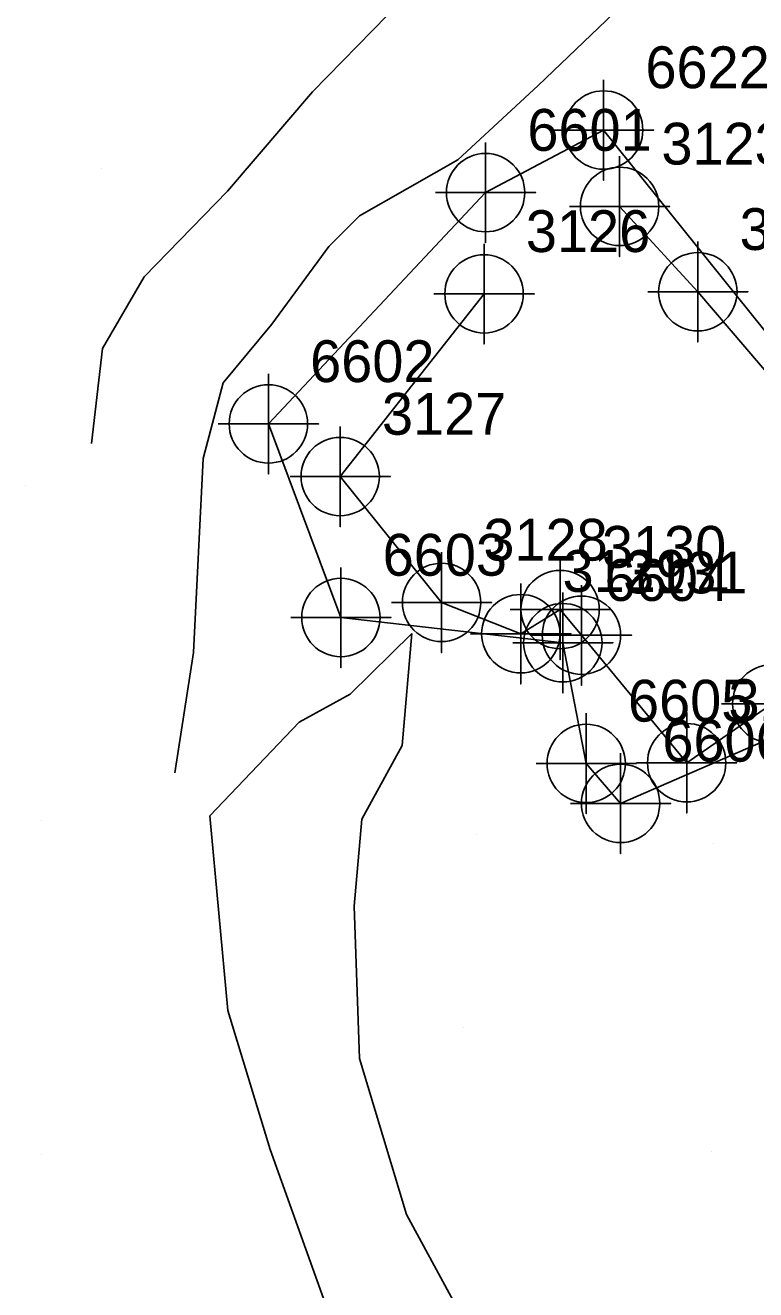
# Model space of a CAD drawing. Extents: x 2062781 to 2066835, y 358981 to 366501.
# Drawn here: x 2065738.6 to 2065782.3, y 364560.6 to 364636.2 of the extents above; entities that cross this region are included whole.
import ezdxf

# ---------------------------------------------------------------- set-up
doc = ezdxf.new("R2010")
doc.units = 0
for name, color, linetype in [('Exist DTM Breakline Underwater Cogo Number', 7, 'Continuous'), ('Exist DTM Breakline Underwater Cogo Point CELL', 7, 'Continuous'), ('Exist DTM Drainline', 7, 'Continuous'), ('Exist DTM Ridgeline', 7, 'Continuous'), ('Exist DTM Ridgeline Cogo Number', 7, 'Continuous'), ('Exist DTM Ridgeline Cogo Point CELL', 7, 'Continuous'), ('PH Exist DTM Breakline', 7, 'Continuous'), ('PH Exist DTM Point', 7, 'Continuous')]:
    doc.layers.add(name, color=color, linetype=linetype)

msp = doc.modelspace()

# ---------------------------------------------------------------- linework, layer by layer
at = {"layer": 'Exist DTM Breakline Underwater Cogo Point CELL'}
for points in [[(2065774.177, 364628.359), (2065774.177, 364622.359), (2065774.177, 364625.359), (2065777.177, 364625.359), (2065771.177, 364625.359)], [(2065774.177, 364628.359), (2065774.177, 364622.359), (2065774.177, 364625.359), (2065777.177, 364625.359), (2065771.177, 364625.359)], [(2065774.177, 364628.359), (2065774.177, 364622.359), (2065774.177, 364625.359), (2065777.177, 364625.359), (2065771.177, 364625.359)], [(2065778.856, 364623.252), (2065778.856, 364617.252), (2065778.856, 364620.252), (2065781.856, 364620.252), (2065775.856, 364620.252)], [(2065778.856, 364623.252), (2065778.856, 364617.252), (2065778.856, 364620.252), (2065781.856, 364620.252), (2065775.856, 364620.252)], [(2065778.856, 364623.252), (2065778.856, 364617.252), (2065778.856, 364620.252), (2065781.856, 364620.252), (2065775.856, 364620.252)], [(2065766.066, 364623.127), (2065766.066, 364617.127), (2065766.066, 364620.127), (2065769.066, 364620.127), (2065763.066, 364620.127)], [(2065766.066, 364623.127), (2065766.066, 364617.127), (2065766.066, 364620.127), (2065769.066, 364620.127), (2065763.066, 364620.127)], [(2065766.066, 364623.127), (2065766.066, 364617.127), (2065766.066, 364620.127), (2065769.066, 364620.127), (2065763.066, 364620.127)], [(2065757.46, 364612.204), (2065757.46, 364606.204), (2065757.46, 364609.204), (2065760.46, 364609.204), (2065754.46, 364609.204)], [(2065757.46, 364612.204), (2065757.46, 364606.204), (2065757.46, 364609.204), (2065760.46, 364609.204), (2065754.46, 364609.204)], [(2065757.46, 364612.204), (2065757.46, 364606.204), (2065757.46, 364609.204), (2065760.46, 364609.204), (2065754.46, 364609.204)], [(2065763.527, 364604.677), (2065763.527, 364598.677), (2065763.527, 364601.677), (2065766.527, 364601.677), (2065760.527, 364601.677)], [(2065763.527, 364604.677), (2065763.527, 364598.677), (2065763.527, 364601.677), (2065766.527, 364601.677), (2065760.527, 364601.677)], [(2065763.527, 364604.677), (2065763.527, 364598.677), (2065763.527, 364601.677), (2065766.527, 364601.677), (2065760.527, 364601.677)], [(2065770.619, 364604.249), (2065770.619, 364598.249), (2065770.619, 364601.249), (2065773.619, 364601.249), (2065767.619, 364601.249)], [(2065770.619, 364604.249), (2065770.619, 364598.249), (2065770.619, 364601.249), (2065773.619, 364601.249), (2065767.619, 364601.249)], [(2065770.619, 364604.249), (2065770.619, 364598.249), (2065770.619, 364601.249), (2065773.619, 364601.249), (2065767.619, 364601.249)], [(2065768.264, 364602.808), (2065768.264, 364596.808), (2065768.264, 364599.808), (2065771.264, 364599.808), (2065765.264, 364599.808)], [(2065768.264, 364602.808), (2065768.264, 364596.808), (2065768.264, 364599.808), (2065771.264, 364599.808), (2065765.264, 364599.808)], [(2065768.264, 364602.808), (2065768.264, 364596.808), (2065768.264, 364599.808), (2065771.264, 364599.808), (2065765.264, 364599.808)], [(2065771.89, 364602.717), (2065771.89, 364596.717), (2065771.89, 364599.717), (2065774.89, 364599.717), (2065768.89, 364599.717)], [(2065771.89, 364602.717), (2065771.89, 364596.717), (2065771.89, 364599.717), (2065774.89, 364599.717), (2065768.89, 364599.717)], [(2065771.89, 364602.717), (2065771.89, 364596.717), (2065771.89, 364599.717), (2065774.89, 364599.717), (2065768.89, 364599.717)], [(2065783.278, 364598.611), (2065783.278, 364592.611), (2065783.278, 364595.611), (2065786.278, 364595.611), (2065780.278, 364595.611)], [(2065783.278, 364598.611), (2065783.278, 364592.611), (2065783.278, 364595.611), (2065786.278, 364595.611), (2065780.278, 364595.611)], [(2065783.278, 364598.611), (2065783.278, 364592.611), (2065783.278, 364595.611), (2065786.278, 364595.611), (2065780.278, 364595.611)], [(2065778.189, 364595.092), (2065778.189, 364589.092), (2065778.189, 364592.092), (2065781.189, 364592.092), (2065775.189, 364592.092)], [(2065778.189, 364595.092), (2065778.189, 364589.092), (2065778.189, 364592.092), (2065781.189, 364592.092), (2065775.189, 364592.092)], [(2065778.189, 364595.092), (2065778.189, 364589.092), (2065778.189, 364592.092), (2065781.189, 364592.092), (2065775.189, 364592.092)]]:
    msp.add_lwpolyline(points, dxfattribs=at)
for centre in [(2065774.177, 364625.359), (2065774.177, 364625.359), (2065774.177, 364625.359), (2065766.066, 364620.127), (2065766.066, 364620.127), (2065766.066, 364620.127), (2065778.856, 364620.252), (2065778.856, 364620.252), (2065778.856, 364620.252), (2065757.46, 364609.204), (2065757.46, 364609.204), (2065757.46, 364609.204), (2065763.527, 364601.677), (2065763.527, 364601.677), (2065763.527, 364601.677), (2065770.619, 364601.249), (2065770.619, 364601.249), (2065770.619, 364601.249), (2065768.264, 364599.808), (2065768.264, 364599.808), (2065768.264, 364599.808), (2065771.89, 364599.717), (2065771.89, 364599.717), (2065771.89, 364599.717), (2065783.278, 364595.611), (2065783.278, 364595.611), (2065783.278, 364595.611), (2065778.189, 364592.092), (2065778.189, 364592.092), (2065778.189, 364592.092)]:
    msp.add_circle(centre, 2.344, dxfattribs=at)
at = {"layer": 'Exist DTM Drainline'}
msp.add_line((2065778.189, 364592.092), (2065771.89, 364599.717), dxfattribs=at)
for points in [[(2065778.856, 364620.252), (2065774.177, 364625.359)], [(2065793.926, 364602.321), (2065787.414, 364610.235), (2065778.856, 364620.252)], [(2065766.066, 364620.127), (2065757.46, 364609.204), (2065763.527, 364601.677), (2065768.264, 364599.808), (2065770.619, 364601.249), (2065771.89, 364599.717)], [(2065778.189, 364592.092), (2065783.278, 364595.611), (2065786.582, 364595.681), (2065789.75, 364591.991), (2065792.866, 364591.008), (2065796.035, 364585.892)]]:
    msp.add_lwpolyline(points, dxfattribs=at)
at = {"layer": 'Exist DTM Ridgeline'}
msp.add_line((2065766.158, 364626.181), (2065773.221, 364629.925), dxfattribs=at)
for points in [[(2065876.93, 364492.58), (2065866.037, 364506.236), (2065857.723, 364516.881), (2065844.754, 364538.414), (2065817.576, 364581.906), (2065796.458, 364602.543), (2065785.976, 364614.043), (2065773.221, 364629.925)], [(2065766.158, 364626.181), (2065753.163, 364612.351), (2065757.501, 364600.774), (2065770.78, 364599.267), (2065772.179, 364592.05), (2065774.235, 364589.658), (2065785.664, 364594.618), (2065795.89, 364580.954), (2065811.019, 364564.254), (2065820.96, 364551.473), (2065829.006, 364544.247), (2065832.529, 364537.469), (2065846.36, 364519.005), (2065870.377, 364482.2)]]:
    msp.add_lwpolyline(points, dxfattribs=at)
at = {"layer": 'Exist DTM Ridgeline Cogo Point CELL'}
for points in [[(2065773.221, 364632.925), (2065773.221, 364626.925), (2065773.221, 364629.925), (2065776.221, 364629.925), (2065770.221, 364629.925)], [(2065773.221, 364632.925), (2065773.221, 364626.925), (2065773.221, 364629.925), (2065776.221, 364629.925), (2065770.221, 364629.925)], [(2065773.221, 364632.925), (2065773.221, 364626.925), (2065773.221, 364629.925), (2065776.221, 364629.925), (2065770.221, 364629.925)], [(2065766.158, 364629.181), (2065766.158, 364623.181), (2065766.158, 364626.181), (2065769.158, 364626.181), (2065763.158, 364626.181)], [(2065766.158, 364629.181), (2065766.158, 364623.181), (2065766.158, 364626.181), (2065769.158, 364626.181), (2065763.158, 364626.181)], [(2065766.158, 364629.181), (2065766.158, 364623.181), (2065766.158, 364626.181), (2065769.158, 364626.181), (2065763.158, 364626.181)], [(2065753.163, 364615.351), (2065753.163, 364609.351), (2065753.163, 364612.351), (2065756.163, 364612.351), (2065750.163, 364612.351)], [(2065753.163, 364615.351), (2065753.163, 364609.351), (2065753.163, 364612.351), (2065756.163, 364612.351), (2065750.163, 364612.351)], [(2065753.163, 364615.351), (2065753.163, 364609.351), (2065753.163, 364612.351), (2065756.163, 364612.351), (2065750.163, 364612.351)], [(2065757.501, 364603.774), (2065757.501, 364597.774), (2065757.501, 364600.774), (2065760.501, 364600.774), (2065754.501, 364600.774)], [(2065757.501, 364603.774), (2065757.501, 364597.774), (2065757.501, 364600.774), (2065760.501, 364600.774), (2065754.501, 364600.774)], [(2065757.501, 364603.774), (2065757.501, 364597.774), (2065757.501, 364600.774), (2065760.501, 364600.774), (2065754.501, 364600.774)], [(2065770.78, 364602.267), (2065770.78, 364596.267), (2065770.78, 364599.267), (2065773.78, 364599.267), (2065767.78, 364599.267)], [(2065770.78, 364602.267), (2065770.78, 364596.267), (2065770.78, 364599.267), (2065773.78, 364599.267), (2065767.78, 364599.267)], [(2065770.78, 364602.267), (2065770.78, 364596.267), (2065770.78, 364599.267), (2065773.78, 364599.267), (2065767.78, 364599.267)], [(2065772.179, 364595.05), (2065772.179, 364589.05), (2065772.179, 364592.05), (2065775.179, 364592.05), (2065769.179, 364592.05)], [(2065772.179, 364595.05), (2065772.179, 364589.05), (2065772.179, 364592.05), (2065775.179, 364592.05), (2065769.179, 364592.05)], [(2065772.179, 364595.05), (2065772.179, 364589.05), (2065772.179, 364592.05), (2065775.179, 364592.05), (2065769.179, 364592.05)], [(2065774.235, 364592.658), (2065774.235, 364586.658), (2065774.235, 364589.658), (2065777.235, 364589.658), (2065771.235, 364589.658)], [(2065774.235, 364592.658), (2065774.235, 364586.658), (2065774.235, 364589.658), (2065777.235, 364589.658), (2065771.235, 364589.658)], [(2065774.235, 364592.658), (2065774.235, 364586.658), (2065774.235, 364589.658), (2065777.235, 364589.658), (2065771.235, 364589.658)]]:
    msp.add_lwpolyline(points, dxfattribs=at)
for centre in [(2065773.221, 364629.925), (2065773.221, 364629.925), (2065773.221, 364629.925), (2065766.158, 364626.181), (2065766.158, 364626.181), (2065766.158, 364626.181), (2065753.163, 364612.351), (2065753.163, 364612.351), (2065753.163, 364612.351), (2065757.501, 364600.774), (2065757.501, 364600.774), (2065757.501, 364600.774), (2065770.78, 364599.267), (2065770.78, 364599.267), (2065770.78, 364599.267), (2065772.179, 364592.05), (2065772.179, 364592.05), (2065772.179, 364592.05), (2065774.235, 364589.658), (2065774.235, 364589.658), (2065774.235, 364589.658)]:
    msp.add_circle(centre, 2.344, dxfattribs=at)
at = {"layer": 'PH Exist DTM Breakline'}
for points in [[(2065899.846, 364846.062), (2065886.974, 364832.797), (2065877.811, 364822.715), (2065869.19, 364811.821), (2065858.22, 364793.455), (2065848.645, 364771.182), (2065836.236, 364749.624), (2065826.597, 364727.721), (2065816.132, 364702.31), (2065802.391, 364676.243), (2065787.664, 364653.203), (2065784.063, 364648.086), (2065780.236, 364643.22), (2065773.822, 364636.91), (2065769.303, 364632.582), (2065764.499, 364628.143), (2065758.611, 364624.785), (2065756.783, 364622.952), (2065753.37, 364618.312), (2065750.455, 364614.803), (2065749.265, 364610.283), (2065748.687, 364598.682), (2065747.576, 364591.486)], [(2065742.574, 364611.175), (2065743.23, 364616.858), (2065745.733, 364621.145), (2065750.724, 364626.261), (2065755.807, 364632.205), (2065762.081, 364638.651), (2065767.258, 364644.402), (2065773.581, 364652.502), (2065782.231, 364665.514), (2065789.221, 364679.114), (2065799.009, 364696.875), (2065805.959, 364710.957), (2065813.815, 364724.295), (2065823.704, 364741.361), (2065833.182, 364756.616), (2065839.519, 364767.98), (2065851.192, 364792.643), (2065862.604, 364814.781), (2065873.991, 364829.587)], [(2065817.934, 364459.048), (2065808.748, 364470.954), (2065800.526, 364481.372), (2065795.215, 364493.249), (2065787.889, 364505.325), (2065778.368, 364516.606), (2065772.22, 364524.695), (2065769.226, 364535.001), (2065763.157, 364547.672), (2065756.769, 364559.214), (2065753.262, 364568.974), (2065750.739, 364577.281), (2065749.651, 364588.91), (2065755.014, 364594.518), (2065758.066, 364596.184), (2065761.747, 364599.826)], [(2065781.073, 364540.374), (2065775.251, 364543.279), (2065767.541, 364553.792), (2065761.431, 364565.07), (2065758.61, 364574.406), (2065758.301, 364583.508), (2065758.748, 364588.725), (2065761.174, 364593.128), (2065761.747, 364599.826)]]:
    msp.add_lwpolyline(points, dxfattribs=at)
at = {"layer": 'PH Exist DTM Point'}
for p, q in [((2065743.189, 364627.594), (2065743.189, 364627.594)), ((2065738.619, 364608.643), (2065738.619, 364608.643)), ((2065739.569, 364588.655), (2065739.569, 364588.655)), ((2065765.632, 364587.782), (2065765.632, 364587.782)), ((2065779.793, 364587.284), (2065779.793, 364587.284)), ((2065764.815, 364576.246), (2065764.815, 364576.246)), ((2065779.674, 364568.847), (2065779.674, 364568.847)), ((2065739.569, 364568.655), (2065739.569, 364568.655))]:
    msp.add_line(p, q, dxfattribs=at)

# ---------------------------------------------------------------- texts
at = {"layer": 'Exist DTM Breakline Underwater Cogo Number'}
for s, p in [('3123', (2065776.677, 364627.859)), ('3123', (2065776.677, 364627.859)), ('3123', (2065776.677, 364627.859)), ('3126', (2065768.566, 364622.627)), ('3126', (2065768.566, 364622.627)), ('3126', (2065768.566, 364622.627)), ('3157', (2065781.356, 364622.752)), ('3157', (2065781.356, 364622.752)), ('3157', (2065781.356, 364622.752)), ('3127', (2065759.96, 364611.704)), ('3127', (2065759.96, 364611.704)), ('3127', (2065759.96, 364611.704)), ('3128', (2065766.027, 364604.177)), ('3128', (2065766.027, 364604.177)), ('3128', (2065766.027, 364604.177)), ('3130', (2065773.119, 364603.749)), ('3130', (2065773.119, 364603.749)), ('3130', (2065773.119, 364603.749)), ('3129', (2065770.764, 364602.308)), ('3129', (2065770.764, 364602.308)), ('3129', (2065770.764, 364602.308)), ('3131', (2065774.39, 364602.217)), ('3131', (2065774.39, 364602.217)), ('3131', (2065774.39, 364602.217)), ('3133', (2065780.689, 364594.592)), ('3133', (2065780.689, 364594.592)), ('3133', (2065780.689, 364594.592))]:
    msp.add_text(s, height=2.5, dxfattribs=at).set_placement(p)
at = {"layer": 'Exist DTM Ridgeline Cogo Number'}
for s, p in [('6622', (2065775.721, 364632.426)), ('6622', (2065775.721, 364632.426)), ('6622', (2065775.721, 364632.426)), ('6601', (2065768.658, 364628.681)), ('6601', (2065768.658, 364628.681)), ('6601', (2065768.658, 364628.681)), ('6602', (2065755.663, 364614.851)), ('6602', (2065755.663, 364614.851)), ('6602', (2065755.663, 364614.851)), ('6603', (2065760.001, 364603.274)), ('6603', (2065760.001, 364603.274)), ('6603', (2065760.001, 364603.274)), ('6604', (2065773.28, 364601.767)), ('6604', (2065773.28, 364601.767)), ('6604', (2065773.28, 364601.767)), ('6605', (2065774.679, 364594.55)), ('6605', (2065774.679, 364594.55)), ('6605', (2065774.679, 364594.55)), ('6606', (2065776.735, 364592.158)), ('6606', (2065776.735, 364592.158)), ('6606', (2065776.735, 364592.158))]:
    msp.add_text(s, height=2.5, dxfattribs=at).set_placement(p)

doc.saveas('drawing.dxf')
